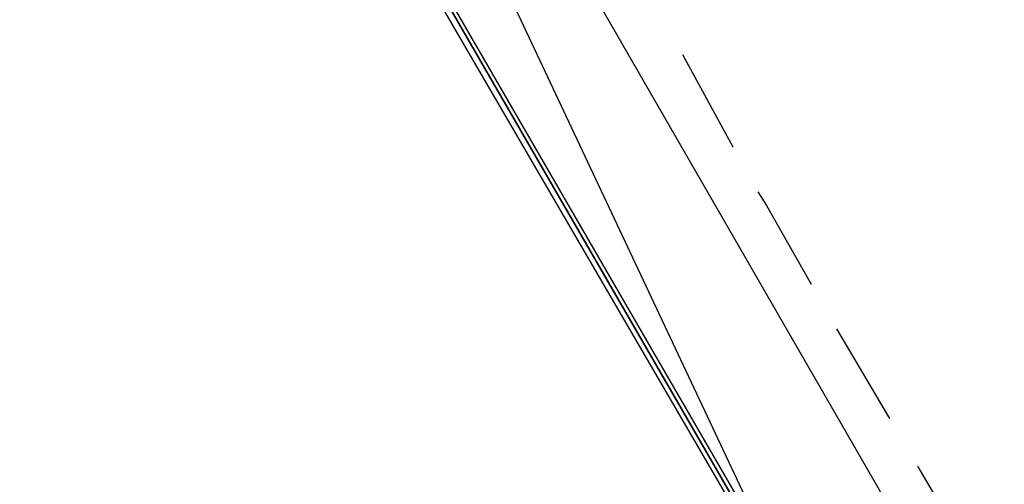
# Model space of a CAD drawing. Header units: feet. Extents: x -79 to 198, y -22 to 181.
# Tile 282 of 656: x 19.3 to 23.99, y 29.45 to 31.66. Entities that reach past the tile are written whole.
import ezdxf

# ---------------------------------------------------------------- set-up
doc = ezdxf.new("R2010")
doc.units = ezdxf.units.FT
doc.layers.add('A-LINEA', color=7, linetype='CONTINUOUS')

msp = doc.modelspace()

# ---------------------------------------------------------------- linework, layer by layer
at = {"layer": 'A-LINEA'}
for p, q in [((17.1689, 41.2494), (22.9956, 28.8755)), ((17.1689, 41.2494), (22.9956, 28.8755)), ((23.6267, 29.0178), (21.7733, 32.2311)), ((23.6267, 29.0178), (21.7733, 32.2311)), ((22.4533, 31.4978), (22.6933, 31.0578)), ((22.4533, 31.4978), (22.6933, 31.0578)), ((23.1867, 30.1911), (23.44, 29.7644)), ((23.1867, 30.1911), (23.44, 29.7644))]:
    msp.add_line(p, q, dxfattribs=at)
for points in [[(23.1333, 28.5911), (21.1467, 32.0044), (21.16, 32.0178), (21.1733, 32.0178), (23.1467, 28.6044), (23.1333, 28.5911)], [(23.1333, 28.5911), (21.1467, 32.0044), (21.16, 32.0178), (21.1733, 32.0178), (23.1467, 28.6044), (23.1333, 28.5911)], [(23.1467, 28.6044), (21.1733, 32.0178), (21.1867, 32.0311), (23.16, 28.6178), (23.1467, 28.6044)], [(23.1467, 28.6044), (21.1733, 32.0178), (21.1867, 32.0311), (23.16, 28.6178), (23.1467, 28.6044)], [(22.8133, 30.8444), (22.8533, 30.7778), (23.0667, 30.4044)], [(22.8133, 30.8444), (22.8533, 30.7778), (23.0667, 30.4044)], [(23.5733, 29.5378), (23.7067, 29.3111), (23.9867, 28.8578)], [(23.5733, 29.5378), (23.7067, 29.3111), (23.9867, 28.8578)]]:
    msp.add_lwpolyline(points, dxfattribs=at)

doc.saveas('drawing.dxf')
